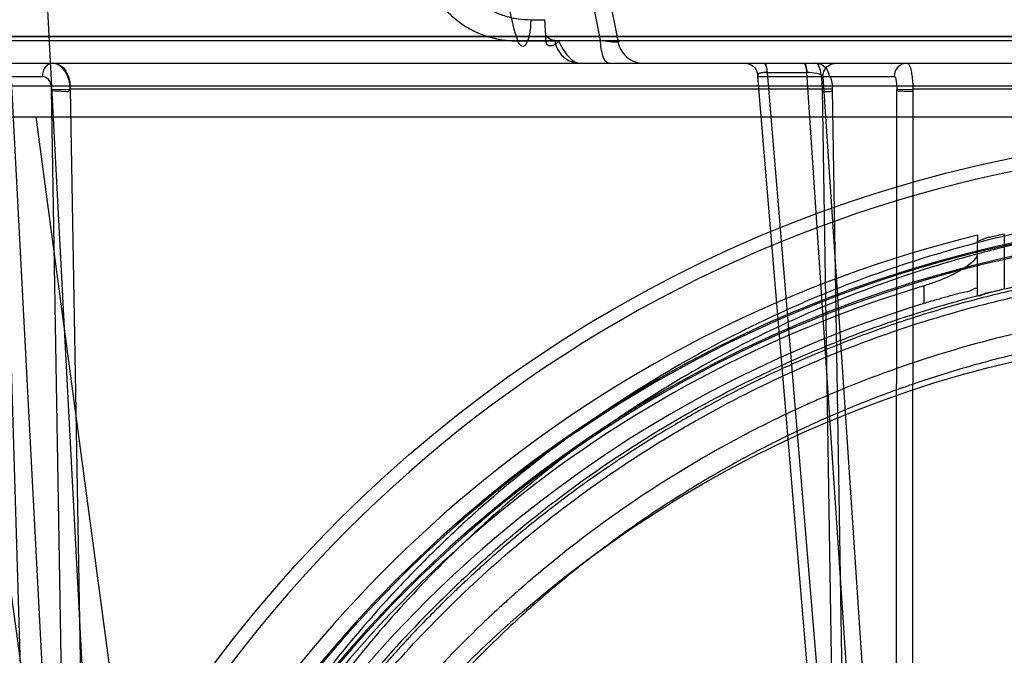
# Model space of a CAD drawing. Header units: millimetres. Extents: x 0 to 297, y 0 to 210.
# Tile 371 of 401: x 242.033 to 242.216, y 158.606 to 158.725. Entities that reach past the tile are written whole.
import ezdxf

# ---------------------------------------------------------------- set-up
doc = ezdxf.new("R2010")
doc.units = ezdxf.units.MM
doc.header["$LTSCALE"] = 16.335
doc.layers.get('0').update_dxf_attribs({"linetype": 'CONTINUOUS'})
for name, color, linetype in [('AXES_REF', 7, 'CONTINUOUS'), ('INTFCLR_1', 7, 'CONTINUOUS'), ('INTFCLR_144815', 7, 'CONTINUOUS'), ('INTFCLR_72935', 7, 'CONTINUOUS')]:
    doc.layers.add(name, color=color, linetype=linetype)

msp = doc.modelspace()

# ---------------------------------------------------------------- linework, layer by layer
at = {"color": 7, "linetype": 'Continuous'}
for radius in [4.8479140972, 4.8475, 4.8164570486]:
    msp.add_circle((241.5069109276, 154.9564782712), radius, dxfattribs=at)
msp.add_arc((241.5069109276, 154.9564782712), 4.8, 278.2771290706, 261.7228709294, dxfattribs=at)
at = {"layer": 'AXES_REF', "color": 7, "linetype": 'Continuous'}
msp.add_arc((241.5069109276, 154.9564782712), 4.91, 113.0826656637, 66.9173343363, dxfattribs=at)
at = {"layer": 'AXES_REF', "color": 9, "linetype": 'Continuous'}
msp.add_arc((241.5069109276, 154.9564782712), 4.4222561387, 94.4118118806, 85.5881881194, dxfattribs=at)
at = {"layer": 'INTFCLR_1', "color": 6, "linetype": 'Continuous'}
for p, q in [((242.553796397, 158.721487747), (241.9794229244, 158.7214639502)), ((242.5687765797, 158.7206826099), (241.965324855, 158.7206826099))]:
    msp.add_line(p, q, dxfattribs=at)
at = {"layer": 'INTFCLR_1', "color": 9, "linetype": 'Continuous'}
msp.add_circle((242.2670507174, 158.4514782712), 0.215, dxfattribs=at)
for points, knots in [([(242.3603518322, 158.6501280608), (242.3587406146, 158.6509125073), (242.3554866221, 158.6524466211), (242.3488856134, 158.6553578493), (242.3370745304, 158.660039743), (242.3231190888, 158.6643700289), (242.310609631, 158.6672153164), (242.3042393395, 158.6684047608), (242.3005591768, 158.6690171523), (242.2913445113, 158.6704258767), (242.2755620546, 158.6718907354), (242.2569137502, 158.6716556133), (242.2448577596, 158.6705504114), (242.2392915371, 158.6698545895), (242.2355849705, 158.669341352), (242.2255503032, 158.6677491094), (242.2094530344, 158.6641092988), (242.1938729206, 158.6588556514), (242.1846564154, 158.6550807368), (242.1813410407, 158.6536487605), (242.1764339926, 158.6514552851), (242.1661101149, 158.6464471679), (242.1509855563, 158.6376762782), (242.1368954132, 158.6275702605), (242.1283032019, 158.6204258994), (242.1244488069, 158.6170231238), (242.1219106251, 158.6147283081), (242.1151121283, 158.6083594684), (242.1046613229, 158.5973571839), (242.0921656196, 158.5815013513), (242.0829975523, 158.5673794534), (242.0772489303, 158.5570296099), (242.0741374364, 158.5509390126), (242.0696383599, 158.5416015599), (242.0636469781, 158.5270449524), (242.058499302, 158.5101650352), (242.0559177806, 158.4988382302), (242.0548655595, 158.4934703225), (242.0541993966, 158.4898339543), (242.052541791, 158.4797266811), (242.0512305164, 158.4666604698), (242.0509065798, 158.4534963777), (242.0509968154, 158.4468358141), (242.0511225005, 158.4430048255), (242.0515560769, 158.4335137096), (242.0528207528, 158.4212627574), (242.0551693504, 158.4082709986), (242.0565768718, 158.4018718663), (242.0574478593, 158.3982391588), (242.0588101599, 158.3928556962), (242.061079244, 158.3849312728), (242.0657218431, 158.371287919), (242.0712782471, 158.3581538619), (242.0769036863, 158.3471341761), (242.0803131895, 158.3410052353), (242.085580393, 158.3320439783), (242.0942066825, 158.3191616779), (242.1072404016, 158.303166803), (242.1180961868, 158.2921440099), (242.1257782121, 158.2852178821), (242.1310432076, 158.2806946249), (242.1405688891, 158.2730888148), (242.1550681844, 158.2631395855), (242.167431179, 158.2563339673), (242.1738189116, 158.2532207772)], [0, 0, 0, 0, 0.0078493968, 0.0157556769, 0.0315973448, 0.06348082, 0.0796255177, 0.0877696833, 0.09186257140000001, 0.09596636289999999, 0.128600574, 0.1611442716, 0.177500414, 0.1816059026, 0.1857145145, 0.1938901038, 0.2261064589, 0.2578609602, 0.2657731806, 0.2697286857, 0.2736790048, 0.2893160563, 0.3199691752, 0.350131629, 0.3651446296, 0.3688979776, 0.3726519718, 0.3801321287, 0.4097003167, 0.4390100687, 0.4684423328, 0.4833358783, 0.4908515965, 0.498396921, 0.52873346, 0.5596898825, 0.5755734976, 0.5795998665, 0.5836492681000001, 0.5917658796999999, 0.6244614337, 0.6410489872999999, 0.6494251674, 0.6536350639, 0.6578378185, 0.6910418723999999, 0.7074624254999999, 0.7156483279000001, 0.7197377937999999, 0.7238248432, 0.7399718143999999, 0.7558251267, 0.7869322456, 0.802323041, 0.8100025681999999, 0.8176490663, 0.8478512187, 0.8777971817, 0.9079026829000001, 0.9155006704, 0.9231007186, 0.93830313, 0.9688745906, 1, 1, 1, 1]), ([(242.1738189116, 158.2532207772), (242.1803039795, 158.2500601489), (242.1936718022, 158.2443607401), (242.2110897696, 158.2389536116), (242.2227219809, 158.2363095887), (242.228188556, 158.2352537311), (242.231858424, 158.2345949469), (242.2419475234, 158.2329886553), (242.2586334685, 158.2314443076), (242.2754015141, 158.2316618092), (242.2856252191, 158.232469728), (242.2893584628, 158.2328395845), (242.2949221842, 158.2334654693), (242.3068029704, 158.2351997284), (242.324728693, 158.2392667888), (242.3394741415, 158.2442558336), (242.3479122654, 158.247663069), (242.3512510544, 158.2490609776), (242.3569950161, 158.2515952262), (242.3681464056, 158.2570250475), (242.38334223, 158.2658713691), (242.3961203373, 158.275082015), (242.4035311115, 158.2811331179), (242.40618411, 158.2833802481), (242.4101015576, 158.2867799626), (242.4183027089, 158.2943368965), (242.4300465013, 158.3068053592), (242.442699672, 158.3230424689), (242.4505729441, 158.3353686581), (242.4548423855, 158.342901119), (242.4565369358, 158.3459752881), (242.4594138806, 158.3514223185), (242.4648170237, 158.3626018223), (242.4701050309, 158.3759101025), (242.4744641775, 158.3897223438), (242.4782327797, 158.4040997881), (242.4816250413, 158.4226312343), (242.4829074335, 158.4386672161), (242.4831219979, 158.448171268), (242.4831592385, 158.4520004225), (242.4830960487, 158.4586486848), (242.482472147, 158.4717518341), (242.4808724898, 158.4847242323), (242.4789998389, 158.4947358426), (242.4782577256, 158.498333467), (242.4770928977, 158.503648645), (242.4751269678, 158.5114740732), (242.4720388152, 158.5216641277), (242.4673703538, 158.534792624), (242.46251707, 158.5459040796), (242.4578403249, 158.5551069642), (242.4546070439, 158.5611191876), (242.4486436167, 158.5713413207), (242.4391755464, 158.5852706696), (242.4263313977, 158.6008726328), (242.4156288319, 158.6116642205), (242.4086789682, 158.6178967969), (242.4060837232, 158.6201423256), (242.4021399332, 158.6234734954), (242.3933491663, 158.6304613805), (242.3789534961, 158.64030476), (242.3666870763, 158.6470436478), (242.3603518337, 158.65012806)], [0, 0, 0, 0, 0.0316060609, 0.0635406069, 0.07975651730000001, 0.0838444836, 0.0879320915, 0.0960907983, 0.1285991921, 0.1611989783, 0.1694097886, 0.173526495, 0.1776339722, 0.1939379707, 0.2261052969, 0.2580138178, 0.2620009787, 0.2659733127, 0.273871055, 0.2895030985, 0.3202911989, 0.3507747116, 0.3583934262, 0.3622044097, 0.3660061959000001, 0.3811173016, 0.4110448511, 0.4409258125, 0.4711799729, 0.4750127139, 0.4788584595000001, 0.4865582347, 0.5019977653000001, 0.5332401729, 0.5491816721, 0.5654318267, 0.5983319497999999, 0.6315729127, 0.6357728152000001, 0.6399804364, 0.648348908, 0.6648970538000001, 0.6974320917, 0.7054938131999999, 0.7095177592, 0.7135247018, 0.7293322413, 0.7448511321, 0.7601545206, 0.7903607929, 0.7978752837, 0.8053790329, 0.8202649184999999, 0.8497067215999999, 0.8790537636, 0.9086837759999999, 0.9161831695, 0.9199497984, 0.9237184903, 0.9387994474, 0.9691302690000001, 1, 1, 1, 1])]:
    msp.add_open_spline(points, degree=3, knots=knots, dxfattribs=at)
at = {"layer": 'INTFCLR_144815', "color": 6, "linetype": 'Continuous'}
for p, q in [((242.0445508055, 158.4562801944), (242.026197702, 158.8064782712)), ((242.0520507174, 158.4564782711), (242.0352751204, 158.7765757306)), ((242.1307472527, 158.7216174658), (242.1305845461, 158.7246000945)), ((242.0133545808, 158.7064782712), (242.520746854, 158.7064782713)), ((242.2112433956, 158.6843962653), (242.2112433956, 158.6834975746))]:
    msp.add_line(p, q, dxfattribs=at)
at = {"layer": 'INTFCLR_144815', "color": 9, "linetype": 'Continuous'}
for p, q in [((242.1409502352, 158.7206961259), (242.1388442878, 158.7314782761)), ((242.142040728, 158.7314782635), (242.1441655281, 158.7206961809)), ((242.1279269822, 158.7246000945), (242.130584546, 158.724595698)), ((241.9880183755, 158.720695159), (242.1441657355, 158.7206960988)), ((242.125511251, 158.7206385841), (242.1331020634, 158.7206546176)), ((241.8587711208, 158.716478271), (242.683492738, 158.7164782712)), ((241.9875314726, 158.7140000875), (242.0368598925, 158.7140000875)), ((242.1702875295, 158.7140000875), (242.1956906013, 158.7140000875)), ((242.1874504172, 158.5084242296), (242.1702875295, 158.7140000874)), ((242.1720614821, 158.7147688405), (242.1720011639, 158.7147690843)), ((242.1720614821, 158.7147688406), (242.1794140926, 158.7147690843)), ((242.1893527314, 158.5076554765), (242.1720614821, 158.7147688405)), ((242.1793534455, 158.7147688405), (242.1931224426, 158.5076554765)), ((242.1824250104, 158.7140000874), (242.1960917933, 158.5084242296)), ((242.5913767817, 158.7121792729), (241.942724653, 158.7121792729)), ((242.0294691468, 158.7115873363), (242.0355776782, 158.5084242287)), ((242.04206382, 158.5084242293), (242.038548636, 158.7115873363)), ((242.042033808, 158.7116527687), (242.0458190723, 158.4934464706)), ((242.1823237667, 158.7116527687), (242.042033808, 158.7116527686)), ((242.1858716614, 158.4934464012), (242.182323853, 158.7116527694)), ((242.1841357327, 158.7115873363), (242.1874504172, 158.5084242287)), ((242.1960917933, 158.5084242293), (242.1962321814, 158.7115873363)), ((242.1991678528, 158.7116527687), (242.1990296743, 158.4934464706)), ((242.357959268, 158.7116527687), (242.1991678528, 158.7116527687)), ((242.0487518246, 158.4894219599), (242.0187988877, 158.7064782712)), ((242.058022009, 158.5395002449), (242.0356905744, 158.7064782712)), ((242.2162433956, 158.6845792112), (242.2162433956, 158.6743227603)), ((242.2112433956, 158.6731859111), (242.2112433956, 158.6834975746)), ((242.2012433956, 158.6749352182), (242.2012433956, 158.6716395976))]:
    msp.add_line(p, q, dxfattribs=at)
at = {"layer": 'INTFCLR_144815', "color": 7, "linetype": 'Continuous'}
for p, q in [((242.038548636, 158.7115873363), (242.042033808, 158.7116527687)), ((242.1841439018, 158.7116237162), (242.182323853, 158.7116527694)), ((242.1962321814, 158.7115873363), (242.1991678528, 158.7116527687))]:
    msp.add_line(p, q, dxfattribs=at)
at = {"layer": 'INTFCLR_144815', "color": 9, "linetype": 'Continuous'}
msp.add_circle((242.2670507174, 158.4564782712), 0.2472630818, dxfattribs=at)
for centre, radius, start, end in [((242.267050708, 158.4565218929), 0.2447630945, 359.9897887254, 180.0102113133), ((242.2670507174, 158.4563640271), 0.2318711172, 0.0282300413, 179.971769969), ((242.2670507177, 158.4565051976), 0.2315220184, 359.9933364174, 180.0066635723), ((242.2670507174, 158.4564076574), 0.2293714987, 0.0176390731, 179.9823609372), ((242.2670507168, 158.456548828), 0.2290223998, 359.9823484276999, 180.017651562)]:
    msp.add_arc(centre, radius, start, end, dxfattribs=at)
at = {"layer": 'INTFCLR_144815', "color": 6, "linetype": 'Continuous'}
for radius, start, end in [(0.2346509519, 103.7585723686, 154.4083167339), (0.2281535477, 106.7642464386, 152.0393380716), (0.225, 107.0063078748, 153.8186849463)]:
    msp.add_arc((242.2670507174, 158.4564782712), radius, start, end, dxfattribs=at)
at = {"layer": 'INTFCLR_144815', "color": 9, "linetype": 'Continuous'}
for points, knots in [([(242.1144516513, 158.7357838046), (242.1145032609, 158.734954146), (242.1147218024, 158.7337125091), (242.1152780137, 158.7321464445), (242.1158191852, 158.7310314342), (242.1164739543, 158.7299877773), (242.1174788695, 158.7287124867), (242.1186724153, 158.7276067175), (242.119997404, 158.7267007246), (242.1213889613, 158.7259288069), (242.1228723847, 158.7253485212), (242.1244025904, 158.7249527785), (242.12595589, 158.7246745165), (242.127139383, 158.7245956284), (242.1279269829, 158.724595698)], [0, 0, 0, 0, 0.1289395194, 0.1934310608, 0.2574237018, 0.3207726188, 0.3841601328, 0.5088907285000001, 0.5711162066, 0.6328485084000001, 0.7554160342, 0.8168122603, 0.8778330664, 1, 1, 1, 1]), ([(242.1083399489, 158.7355523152), (242.1084078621, 158.7344464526), (242.1086955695, 158.7327919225), (242.1094282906, 158.7307037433), (242.110138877, 158.7292174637), (242.1109968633, 158.727826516), (242.1123069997, 158.7261305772), (242.1138549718, 158.7246568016), (242.1155669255, 158.7234451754), (242.1173409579, 158.7224206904), (242.1192196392, 158.7216441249), (242.1211466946, 158.7211132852), (242.1230734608, 158.7207430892), (242.1245393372, 158.720634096), (242.1255112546, 158.7206357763)], [0, 0, 0, 0, 0.1325824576, 0.198822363, 0.2644620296, 0.3293103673, 0.3940143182, 0.520541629, 0.583104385, 0.6447063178, 0.7653968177, 0.8249939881, 0.8836952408, 1, 1, 1, 1]), ([(242.1231875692, 158.7356267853), (242.1232178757, 158.7332467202), (242.1235191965, 158.7286690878), (242.124456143, 158.7236504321), (242.125332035, 158.721098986), (242.125511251, 158.7206385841)], [0, 0, 0, 0, 0.4689811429, 0.9026569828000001, 1, 1, 1, 1]), ([(242.1279269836, 158.724595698), (242.1279275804, 158.7241992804), (242.1278989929, 158.7233805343), (242.1277879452, 158.7223694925), (242.127625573, 158.7215533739), (242.1274058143, 158.7206643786), (242.1265627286, 158.7188978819), (242.1256798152, 158.7202047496), (242.1255112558, 158.7206348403)], [0, 0, 0, 0, 0.1756050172, 0.3618595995, 0.4527929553, 0.5380771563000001, 0.7953693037, 1, 1, 1, 1]), ([(242.1324007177, 158.7206960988), (242.1322673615, 158.7206961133), (242.1316236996, 158.7208007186), (242.1310969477, 158.721248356), (242.130747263, 158.721617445)], [0, 0, 0, 0, 0.2077874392, 1, 1, 1, 1]), ([(242.1324007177, 158.7206960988), (242.1324852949, 158.7201376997), (242.1328490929, 158.7190114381), (242.1339374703, 158.7176010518), (242.135442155, 158.7166839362), (242.1365801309, 158.7164782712), (242.1371233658, 158.7164782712)], [0, 0, 0, 0, 0.2469143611, 0.5067485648, 0.7624998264, 1, 1, 1, 1]), ([(242.1331021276, 158.7206527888), (242.1336166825, 158.7196073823), (242.1345324, 158.7179057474), (242.1363008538, 158.7164782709), (242.1371233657, 158.7164782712)], [0, 0, 0, 0, 0.5861971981, 1, 1, 1, 1]), ([(242.1441657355, 158.7206960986), (242.1442660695, 158.7206496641), (242.1446112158, 158.720357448), (242.1434513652, 158.7204125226), (242.1426094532, 158.7204599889), (242.1415221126, 158.7206094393), (242.1409501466, 158.7206961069)], [0, 0, 0, 0, 0.0869584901, 0.225621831, 0.5449893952, 1, 1, 1, 1]), ([(242.142457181, 158.7164782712), (242.141938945, 158.7164782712), (242.1411189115, 158.7183491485), (242.1409994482, 158.7196760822), (242.1409501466, 158.7206961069)], [0, 0, 0, 0, 0.3366367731, 1, 1, 1, 1]), ([(242.1441657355, 158.7206960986), (242.1442503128, 158.7201376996), (242.1446141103, 158.7190114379), (242.145702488, 158.7176010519), (242.1472071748, 158.7166839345), (242.1483451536, 158.7164782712), (242.1488883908, 158.7164782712)], [0, 0, 0, 0, 0.2469140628, 0.5067480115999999, 0.7624990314, 1, 1, 1, 1]), ([(242.0386882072, 158.7164782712), (242.0381958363, 158.7164782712), (242.0371234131, 158.7157631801), (242.0368637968, 158.7146118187), (242.0368598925, 158.7140000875)], [0, 0, 0, 0, 0.445941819, 1, 1, 1, 1]), ([(242.1678516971, 158.7164782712), (242.1681547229, 158.7164782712), (242.1689580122, 158.7163239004), (242.1699975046, 158.715457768), (242.1702835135, 158.7144723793), (242.1702875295, 158.7140000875)], [0, 0, 0, 0, 0.2387959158, 0.6278025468, 1, 1, 1, 1]), ([(242.1714073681, 158.7164782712), (242.1716064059, 158.7164782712), (242.1719034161, 158.7157038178), (242.1719662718, 158.7151870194), (242.1720011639, 158.7147690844)], [0, 0, 0, 0, 0.3218453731, 1, 1, 1, 1]), ([(242.1720614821, 158.7147688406), (242.1720302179, 158.7151857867), (242.1719665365, 158.715679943), (242.1717196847, 158.7164782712), (242.1715279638, 158.7164782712)], [0, 0, 0, 0, 0.6856196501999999, 1, 1, 1, 1]), ([(242.1788199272, 158.7164782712), (242.1790116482, 158.7164782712), (242.1792584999, 158.715679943), (242.1793221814, 158.7151857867), (242.1793534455, 158.7147688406)], [0, 0, 0, 0, 0.3143803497, 1, 1, 1, 1]), ([(242.178941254, 158.7164782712), (242.1791261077, 158.7164782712), (242.1793187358, 158.7156565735), (242.1793864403, 158.7151850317), (242.1794140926, 158.7147690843)], [0, 0, 0, 0, 0.3072092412, 1, 1, 1, 1]), ([(242.181117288, 158.7164782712), (242.1817378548, 158.7164782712), (242.1830382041, 158.7159354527), (242.1835477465, 158.7146320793), (242.1835531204, 158.7140000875)], [0, 0, 0, 0, 0.4954303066, 1, 1, 1, 1]), ([(242.1824250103, 158.7140000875), (242.1824276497, 158.7143104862), (242.1825815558, 158.7151213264), (242.1834184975, 158.7161818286), (242.1843986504, 158.7164782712), (242.1848608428, 158.7164782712)], [0, 0, 0, 0, 0.2446473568, 0.6357263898, 1, 1, 1, 1]), ([(242.1981264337, 158.7164782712), (242.1975058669, 158.7164782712), (242.1962055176, 158.7159354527), (242.1956959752, 158.7146320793), (242.1956906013, 158.7140000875)], [0, 0, 0, 0, 0.4954303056, 1, 1, 1, 1]), ([(242.038548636, 158.7115873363), (242.0385544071, 158.7117014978), (242.0385357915, 158.7122146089), (242.0383578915, 158.7132674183), (242.0374110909, 158.714050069), (242.0368598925, 158.7140000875)], [0, 0, 0, 0, 0.1072743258, 0.4805926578, 1, 1, 1, 1]), ([(242.1720011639, 158.7147690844), (242.1717146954, 158.7147690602), (242.171201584, 158.714738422), (242.1706125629, 158.7146104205), (242.1701499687, 158.7143602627), (242.1702230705, 158.7140780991), (242.1702875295, 158.7140000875)], [0, 0, 0, 0, 0.3907397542, 0.6845995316, 0.8619687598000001, 1, 1, 1, 1]), ([(242.1824250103, 158.7140000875), (242.1821604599, 158.7143274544), (242.18104961, 158.7146325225), (242.1800425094, 158.7147692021), (242.1794140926, 158.7147690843)], [0, 0, 0, 0, 0.4011176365, 1, 1, 1, 1]), ([(242.1835531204, 158.7140000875), (242.1837788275, 158.7140622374), (242.1841324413, 158.7128082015), (242.1841394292, 158.7122011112), (242.1841357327, 158.7115873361)], [0, 0, 0, 0, 0.2761047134, 1, 1, 1, 1]), ([(242.1962321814, 158.7115873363), (242.1962348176, 158.7117015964), (242.1962274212, 158.7123555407), (242.1962287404, 158.7129943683), (242.1958916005, 158.714055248), (242.1956906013, 158.7140000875)], [0, 0, 0, 0, 0.134957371, 0.7538793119, 1, 1, 1, 1]), ([(242.2670507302, 158.6901102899), (242.263523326, 158.6901102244), (242.2582681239, 158.6899847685), (242.2512939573, 158.6895696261), (242.2410110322, 158.6887157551), (242.2257644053, 158.6865518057), (242.2058813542, 158.6818300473), (242.1897943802, 158.6764201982), (242.1788255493, 158.6718786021), (242.1726292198, 158.6690618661), (242.1634807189, 158.6646492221), (242.1502177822, 158.6573036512), (242.1335346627, 158.6460149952), (242.1205362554, 158.6354393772), (242.1119360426, 158.6274478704), (242.107151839, 158.6226994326), (242.10014045, 158.6154277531), (242.0902326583, 158.6039595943), (242.0783719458, 158.587547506), (242.0705474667, 158.5744723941), (242.0657840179, 158.5654374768), (242.0627154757, 158.559296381), (242.0577000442, 158.5483807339), (242.0515469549, 158.5323061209), (242.0458258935, 158.5123314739), (242.0431732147, 158.4986693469), (242.0421411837, 158.4917480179)], [0, 0, 0, 0, 0.0323899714, 0.0482450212, 0.0641481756, 0.1271321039, 0.1894167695, 0.2515535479, 0.2827426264, 0.2983963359, 0.3140475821, 0.3760051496, 0.4373985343, 0.4987868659, 0.5296594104, 0.5451698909, 0.5606765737, 0.6224102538, 0.6841298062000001, 0.7463992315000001, 0.762125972, 0.7779128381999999, 0.8094313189, 0.8724013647, 0.9357430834, 1, 1, 1, 1]), ([(242.2670506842, 158.6882044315), (242.2606983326, 158.6882044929), (242.2527071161, 158.6878521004), (242.2431323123, 158.6868972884), (242.2366419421, 158.6861013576), (242.2285729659, 158.6848324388), (242.2205787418, 158.6832027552), (242.2142457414, 158.6816876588), (242.2048977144, 158.6792285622), (242.1912074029, 158.6748040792), (242.1736487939, 158.6673818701), (242.1596751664, 158.6600011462), (242.1502656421, 158.6542336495), (242.1449934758, 158.6507661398), (242.1372508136, 158.6454352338), (242.1261169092, 158.6368750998), (242.1122928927, 158.6242948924), (242.1027390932, 158.6140490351), (242.096715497, 158.6068907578), (242.0927771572, 158.6020113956), (242.0861549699, 158.593272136), (242.0774541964, 158.5802075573), (242.0682632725, 158.563654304), (242.0620330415, 158.5499270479), (242.0588568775, 158.5417502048), (242.0580222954, 158.5395010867)], [0, 0, 0, 0, 0.0698004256, 0.0877350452, 0.1057297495, 0.1416451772, 0.1774555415, 0.1953459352, 0.2131908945, 0.2836630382, 0.3532035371, 0.4224112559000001, 0.4570776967, 0.4744417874, 0.491743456, 0.5603667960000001, 0.6285552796, 0.6969118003, 0.7141031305, 0.7313510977, 0.7658071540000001, 0.834557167, 0.9036230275, 0.9736398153, 1, 1, 1, 1]), ([(242.4871276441, 158.4903158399), (242.4861159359, 158.4969593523), (242.4835063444, 158.5101062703), (242.4787965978, 158.5261639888), (242.4747761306, 158.5371082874), (242.47227585, 158.5432713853), (242.4683595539, 158.5523408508), (242.4617867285, 158.5655228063), (242.451560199, 158.5822036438), (242.4418803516, 158.5952843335), (242.4345169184, 158.6039805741), (242.4301342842, 158.6088238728), (242.4234267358, 158.61591702), (242.4128003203, 158.6259904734), (242.3974786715, 158.6381594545), (242.3851891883, 158.6462682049), (242.3766723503, 158.6512339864), (242.3708959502, 158.6544314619), (242.3606123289, 158.6596834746), (242.3453926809, 158.6662147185), (242.3311899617, 158.6708557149), (242.3215161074, 158.6734242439), (242.3149791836, 158.6750019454), (242.3034799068, 158.6773650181), (242.2868650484, 158.6796163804), (242.2701123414, 158.6803553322), (242.258366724, 158.6800737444), (242.2516282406, 158.6796813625), (242.2415652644, 158.6788638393), (242.2266474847, 158.6767928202), (242.2071896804, 158.6722728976), (242.191442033, 158.6670927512), (242.1807018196, 158.6627421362), (242.1746365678, 158.6600447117), (242.1656885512, 158.6558221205), (242.1527176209, 158.6487948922), (242.1363920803, 158.6379884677), (242.1236666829, 158.6278600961), (242.1152455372, 158.6202039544), (242.1105634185, 158.615657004), (242.1037085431, 158.6087007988), (242.0940212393, 158.5977309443), (242.0824166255, 158.5820208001), (242.0747566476, 158.569497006), (242.0700944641, 158.56084365), (242.0670937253, 158.5549667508), (242.0621908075, 158.5445245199), (242.0561738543, 158.5291431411), (242.0505779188, 158.5100237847), (242.0479830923, 158.4969419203), (242.0469737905, 158.4903158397)], [0, 0, 0, 0, 0.0318457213, 0.0634185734, 0.0791931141, 0.0870815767, 0.094933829, 0.1260061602, 0.1567815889, 0.1875451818, 0.2030139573, 0.210765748, 0.2184960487, 0.2492749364, 0.2800521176, 0.3111084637, 0.3189436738, 0.3267698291, 0.3423932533, 0.3736478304, 0.40514581, 0.4130942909, 0.4210773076, 0.4370099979, 0.4687094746, 0.5004174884, 0.5163608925, 0.5243692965, 0.5324013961, 0.5642032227, 0.5956284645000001, 0.6269453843, 0.6426486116, 0.6505262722, 0.6583992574, 0.6895346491, 0.72033006, 0.7510658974, 0.7665005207, 0.7742492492, 0.7819920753, 0.8127794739, 0.8435012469, 0.8744409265, 0.8822471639, 0.8900796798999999, 0.905708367, 0.9368993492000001, 0.9682376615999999, 1, 1, 1, 1]), ([(242.0531270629, 158.5101726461), (242.054352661, 158.515123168), (242.0561796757, 158.5215495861), (242.0587871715, 158.5293705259), (242.0608902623, 158.5352605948), (242.0648433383, 158.5453204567), (242.0713171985, 158.5591936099), (242.0803609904, 158.5750330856), (242.0889191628, 158.5875276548), (242.0954307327, 158.5958833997), (242.0993055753, 158.6005513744), (242.1052393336, 158.6074077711), (242.1146526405, 158.6172212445), (242.128262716, 158.6292600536), (242.1392156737, 158.6374447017), (242.1468328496, 158.6425427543), (242.1520256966, 158.6458626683), (242.1612989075, 158.6513874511), (242.1750664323, 158.6584542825), (242.1923579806, 158.6655571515), (242.2058331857, 158.6697889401), (242.2150360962, 158.6721418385), (242.2212749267, 158.6735924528), (242.229150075, 158.6751526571), (242.2370972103, 158.6763672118), (242.243489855, 158.6771291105), (242.2530516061, 158.6780557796), (242.2674112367, 158.6786582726), (242.286535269, 158.6777920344), (242.3007691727, 158.6758964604), (242.3101845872, 158.6741152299), (242.3164237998, 158.6727927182), (242.3271327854, 158.6701549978), (242.3420288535, 158.6654501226), (242.3592242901, 158.6583647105), (242.3729412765, 158.6513104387), (242.381531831, 158.646184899), (242.3854373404, 158.6437134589), (242.3880187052, 158.642041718), (242.394978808, 158.6373775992), (242.4059056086, 158.6292042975), (242.4194818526, 158.6171878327), (242.4299203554, 158.6063030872), (242.4367513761, 158.5982442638), (242.4405261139, 158.593502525), (242.4460346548, 158.5862832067), (242.4537427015, 158.5750304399), (242.4627940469, 158.5591756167), (242.4692718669, 158.5452893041), (242.4732255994, 158.5352223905), (242.4753265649, 158.5293346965), (242.4779281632, 158.5215274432), (242.4797508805, 158.5151142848), (242.4809742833, 158.5101728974)], [0, 0, 0, 0, 0.0260933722, 0.0341459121, 0.0421792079, 0.0580898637, 0.08943313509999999, 0.1204101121, 0.1513108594, 0.1668239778, 0.1745963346, 0.1823477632, 0.2132152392, 0.244081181, 0.2752183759, 0.2830803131, 0.2909751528, 0.3067500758, 0.3382935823, 0.3700502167, 0.4022856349, 0.4104553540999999, 0.4186483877, 0.4350547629, 0.4515167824, 0.4597669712, 0.4679907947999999, 0.50066556, 0.5331935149, 0.5658225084, 0.5740275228, 0.5822189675, 0.5984510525, 0.6304407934, 0.6620376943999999, 0.6934977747, 0.7092581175, 0.7132052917, 0.7171442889, 0.7249927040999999, 0.7560706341, 0.7868683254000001, 0.8176571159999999, 0.8331371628, 0.8409068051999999, 0.8486637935, 0.8795968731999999, 0.9106030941, 0.9419732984, 0.957896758, 0.9659251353, 0.9739546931, 1, 1, 1, 1])]:
    msp.add_open_spline(points, degree=3, knots=knots, dxfattribs=at)
at = {"layer": 'INTFCLR_144815', "color": 6, "linetype": 'Continuous'}
for points, knots in [([(242.1331021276, 158.7206527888), (242.1329611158, 158.7202660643), (242.1323180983, 158.719721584), (242.1306266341, 158.7195893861), (242.1307070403, 158.7210085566), (242.130747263, 158.721617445)], [0, 0, 0, 0, 0.2975799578, 0.5588577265, 1, 1, 1, 1]), ([(242.2162433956, 158.6845792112), (242.2158055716, 158.6844816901), (242.214976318, 158.6843102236), (242.2137289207, 158.6839747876), (242.2127055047, 158.6839380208), (242.2112433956, 158.6830103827), (242.2112433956, 158.6834975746)], [0, 0, 0, 0, 0.2630322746, 0.5070527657, 0.7143100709, 1, 1, 1, 1]), ([(242.2112433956, 158.6810506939), (242.2112433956, 158.6806695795), (242.2108320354, 158.6798774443), (242.2099340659, 158.6790250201), (242.2088367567, 158.6782277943), (242.2077512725, 158.6775871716), (242.2066733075, 158.6770294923), (242.2056632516, 158.6765581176), (242.2045994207, 158.6761071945), (242.2034984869, 158.6756825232), (242.2023773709, 158.6752892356), (242.2016216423, 158.6750491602), (242.2012433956, 158.6749352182)], [0, 0, 0, 0, 0.09447921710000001, 0.2047324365, 0.3088336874, 0.4292518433, 0.5170782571, 0.6095937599, 0.705510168, 0.803461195, 0.9020696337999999, 1, 1, 1, 1]), ([(242.2670507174, 158.6796253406), (242.2634578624, 158.6796253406), (242.2562779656, 158.6794502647), (242.245527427, 158.6786630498), (242.2348292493, 158.6773532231), (242.2241755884, 158.6755179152), (242.213574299, 158.6731528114), (242.2030268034, 158.6702475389), (242.1925518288, 158.6667949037), (242.1821655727, 158.6627856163), (242.1722017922, 158.6583488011), (242.1631002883, 158.6537522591), (242.1551811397, 158.6493094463), (242.1483966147, 158.6451554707), (242.1425356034, 158.6412910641), (242.1374451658, 158.6377139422), (242.1330027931, 158.6344138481), (242.1291163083, 158.6313827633), (242.1257059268, 158.6286066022), (242.1227025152, 158.6260670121), (242.1200576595, 158.6237537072), (242.1177280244, 158.6216540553), (242.1156710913, 158.6197500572), (242.1138433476, 158.6180173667), (242.1122112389, 158.6164365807), (242.1107450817, 158.6149887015), (242.1094257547, 158.6136626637), (242.1081741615, 158.6123843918), (242.1068883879, 158.6110503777), (242.1054624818, 158.6095450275), (242.1038587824, 158.6078179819), (242.1020632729, 158.6058401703), (242.1000863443, 158.603606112), (242.0980572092, 158.6012466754), (242.0960034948, 158.5987887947), (242.0939092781, 158.5962089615), (242.0916360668, 158.5933179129), (242.0891367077, 158.5900227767), (242.0863767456, 158.586231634), (242.0833409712, 158.5818596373), (242.080017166, 158.5768037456), (242.0764121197, 158.5709605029), (242.0725261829, 158.5641754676), (242.0683752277, 158.5562586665), (242.0640394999, 158.5470557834), (242.0598298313, 158.5368693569), (242.0560253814, 158.5261418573), (242.0528005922, 158.5153421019), (242.0501570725, 158.504549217), (242.048760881, 158.4973289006), (242.0481565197, 158.4937358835)], [0, 0, 0, 0, 0.0345251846, 0.0689826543, 0.1035440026, 0.138054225, 0.1728250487, 0.2078784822, 0.2431411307, 0.2787664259, 0.3148172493, 0.347905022, 0.3767116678, 0.4020494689, 0.4243335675, 0.4441618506, 0.4618276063, 0.4775066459, 0.4915200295, 0.5040819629, 0.5153003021, 0.5252839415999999, 0.5342179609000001, 0.5422336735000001, 0.5494847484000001, 0.5560515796, 0.5620342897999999, 0.5674595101, 0.5732424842, 0.5798382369, 0.5873840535, 0.5958895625, 0.6055067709, 0.6160496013, 0.6257925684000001, 0.6362843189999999, 0.6479789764, 0.6611317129, 0.67602449, 0.693037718, 0.7122740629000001, 0.7341600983, 0.7590040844, 0.7873951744, 0.8200362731, 0.8567275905, 0.8932629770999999, 0.9293648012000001, 0.9649882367, 1, 1, 1, 1]), ([(242.2112433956, 158.6742672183), (242.2112433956, 158.6747745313), (242.2095706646, 158.673743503), (242.2083265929, 158.6736946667), (242.2065156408, 158.6731368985), (242.2049265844, 158.6727252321), (242.2035063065, 158.672314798), (242.2023837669, 158.6719855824), (242.2016255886, 158.6717564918), (242.2012433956, 158.6716395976)], [0, 0, 0, 0, 0.1471267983, 0.2835274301, 0.4570120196, 0.6603711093, 0.7703881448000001, 0.884091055, 1, 1, 1, 1]), ([(242.2162433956, 158.6743227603), (242.2158049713, 158.6742205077), (242.2149747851, 158.6740400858), (242.213726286, 158.6736904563), (242.2127037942, 158.6736430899), (242.2112433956, 158.6726986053), (242.2112433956, 158.6731859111)], [0, 0, 0, 0, 0.2633773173, 0.5076333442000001, 0.7149089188, 1, 1, 1, 1]), ([(242.2670507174, 158.6679118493), (242.2638630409, 158.6679118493), (242.2574801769, 158.6677657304), (242.2479111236, 158.6671071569), (242.2383447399, 158.6660053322), (242.2287836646, 158.6644540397), (242.2192312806, 158.6624446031), (242.209693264, 158.6599662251), (242.2001779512, 158.6570063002), (242.1906963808, 158.6535506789), (242.1812632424, 158.6495842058), (242.1718973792, 158.6450914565), (242.1626228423, 158.6400578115), (242.1534693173, 158.6344707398), (242.144473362, 158.6283218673), (242.1356775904, 158.6216085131), (242.1271324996, 158.6143373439), (242.1188950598, 158.6065271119), (242.1110269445, 158.5982113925), (242.1035913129, 158.5894399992), (242.0966482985, 158.5802787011), (242.0902507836, 158.5708077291), (242.0844388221, 158.56111581), (242.0792356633, 158.5512920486), (242.0746471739, 158.5414192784), (242.0706628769, 158.5315662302), (242.0672598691, 158.5217850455), (242.0644073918, 158.5121099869), (242.0620712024, 158.5025588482), (242.0602173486, 158.4931360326), (242.0588147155, 158.4838348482), (242.0578367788, 158.4746396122), (242.0572630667, 158.4655329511), (242.0571399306, 158.4594865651), (242.0571423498, 158.4564782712)], [0, 0, 0, 0, 0.0288942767, 0.0578478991, 0.0869136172, 0.1161495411, 0.1456150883, 0.17536286, 0.2054436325, 0.2359079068, 0.2668019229, 0.2981636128, 0.3300272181, 0.3624129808, 0.3953267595, 0.4287535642, 0.4626639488, 0.496980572, 0.5315970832, 0.5663822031, 0.6011593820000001, 0.6357401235, 0.6699302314, 0.7035466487, 0.7364587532, 0.7685700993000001, 0.7998436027, 0.8302944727, 0.8599662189, 0.8889391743, 0.9173142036, 0.9452012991, 0.9727317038, 1, 1, 1, 1])]:
    msp.add_open_spline(points, degree=3, knots=knots, dxfattribs=at)
at = {"layer": 'INTFCLR_144815', "color": 7, "linetype": 'Continuous'}
for points, knots in [([(242.0386882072, 158.7164782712), (242.0393278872, 158.7165372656), (242.040535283, 158.716063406), (242.0414483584, 158.7147502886), (242.0419585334, 158.7132970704), (242.0420630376, 158.7122575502), (242.042033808, 158.7116527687)], [0, 0, 0, 0, 0.2955287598, 0.5274793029, 0.721450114, 1, 1, 1, 1]), ([(242.042033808, 158.7116527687), (242.0420251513, 158.7120793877), (242.0419362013, 158.7129170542), (242.0415900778, 158.7140951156), (242.0409848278, 158.7152322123), (242.0400495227, 158.7161899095), (242.0391203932, 158.7164782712), (242.0386882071, 158.7164782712)], [0, 0, 0, 0, 0.1994591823, 0.3914776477, 0.5703172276, 0.7979796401, 1, 1, 1, 1]), ([(242.1823352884, 158.7111717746), (242.1823377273, 158.7114109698), (242.1823195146, 158.7120454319), (242.1822718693, 158.7131024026), (242.1820904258, 158.7144857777), (242.1818787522, 158.7155877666), (242.1813798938, 158.7164782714), (242.181117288, 158.7164782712)], [0, 0, 0, 0, 0.1281383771, 0.3394645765, 0.5697417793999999, 0.8593277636, 1, 1, 1, 1]), ([(242.1981264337, 158.7164782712), (242.1983057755, 158.7164782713), (242.1986766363, 158.7159157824), (242.1988706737, 158.7150767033), (242.1991423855, 158.7133967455), (242.1991901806, 158.712096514), (242.1991743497, 158.7111717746)], [0, 0, 0, 0, 0.0969194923, 0.2934368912, 0.5001812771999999, 1, 1, 1, 1]), ([(242.042033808, 158.7116527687), (242.041950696, 158.7116539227), (242.0418549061, 158.7114223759), (242.0416804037, 158.7110136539), (242.041112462, 158.7112591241), (242.040659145, 158.7111958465), (242.0402379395, 158.711243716), (242.0397844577, 158.7112479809), (242.0393391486, 158.7113179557), (242.0388501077, 158.7112192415), (242.0386950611, 158.7115742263), (242.038548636, 158.7115873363)], [0, 0, 0, 0, 0.06516360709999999, 0.1524936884, 0.326905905, 0.4235402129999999, 0.523412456, 0.6548456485, 0.7773535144, 0.8847478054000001, 1, 1, 1, 1]), ([(242.1823352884, 158.7111717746), (242.1824767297, 158.7111732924), (242.1828519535, 158.7111753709), (242.1833844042, 158.7112195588), (242.183867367, 158.7111890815), (242.1840808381, 158.7112923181), (242.1842151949, 158.7112603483), (242.1841835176, 158.7114222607), (242.1842144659, 158.711566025), (242.1841357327, 158.7115873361)], [0, 0, 0, 0, 0.1943891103, 0.5130960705, 0.7484390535, 0.8199325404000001, 0.8554716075, 0.8879061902, 1, 1, 1, 1]), ([(242.1991743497, 158.7111717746), (242.1988665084, 158.7111750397), (242.1982466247, 158.7111859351), (242.1975036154, 158.7112272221), (242.1969436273, 158.7112481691), (242.1966529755, 158.7113090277), (242.1962981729, 158.7112481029), (242.1963300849, 158.7115607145), (242.1962321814, 158.7115873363)], [0, 0, 0, 0, 0.2971290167, 0.5965578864, 0.7243429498, 0.8274059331, 0.9020775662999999, 1, 1, 1, 1])]:
    msp.add_open_spline(points, degree=3, knots=knots, dxfattribs=at)
at = {"layer": 'INTFCLR_72935', "color": 6, "linetype": 'Continuous'}
for p, q in [((241.9803050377, 158.721487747), (242.553796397, 158.721487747)), ((241.9653232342, 158.7207061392), (242.5687765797, 158.7206826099))]:
    msp.add_line(p, q, dxfattribs=at)

doc.saveas('drawing.dxf')
